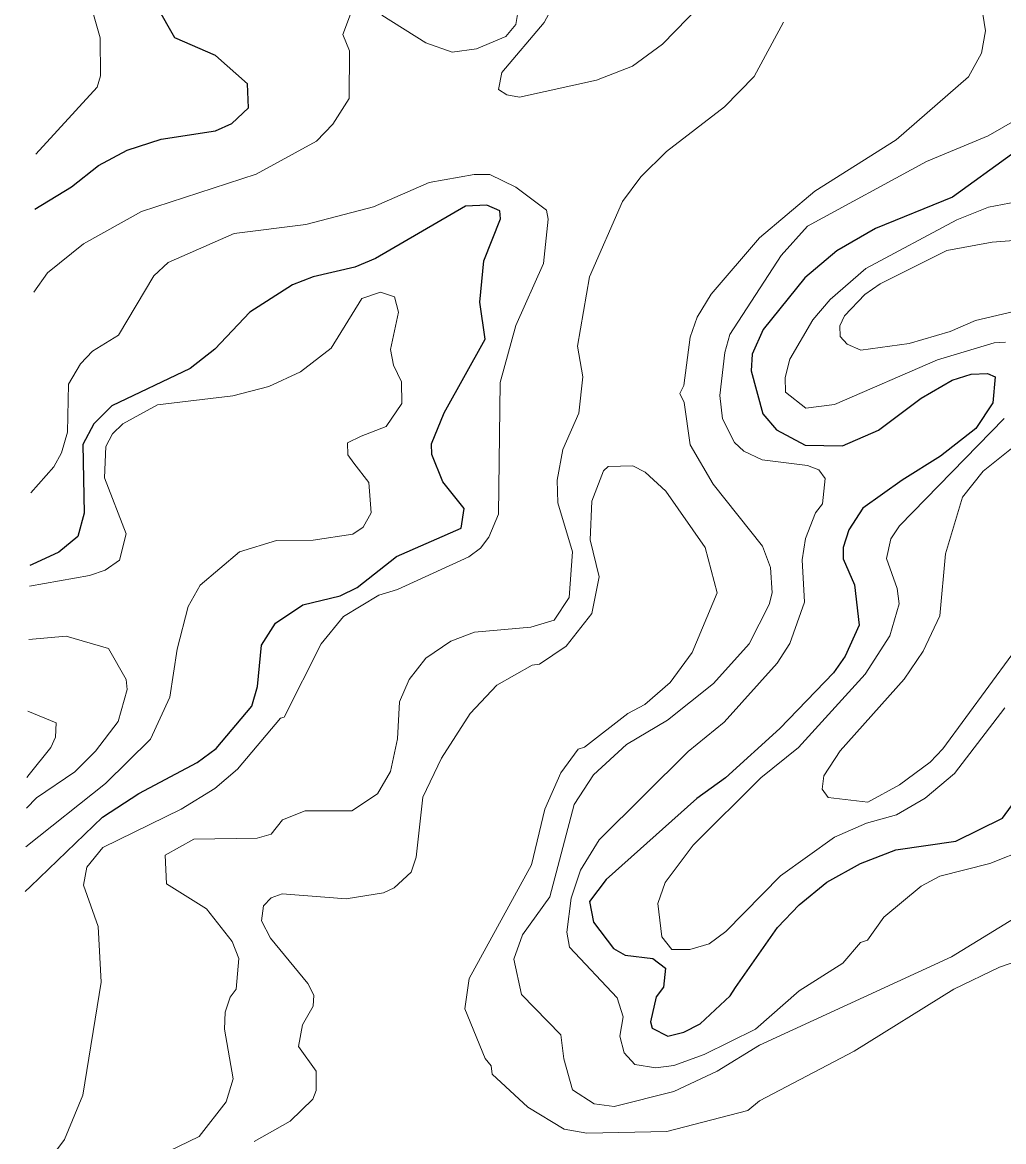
# Model space of a CAD drawing. Extents: x 763.2 to 816.8, y 7896.5 to 7952.7.
# Drawn here: x 763.254 to 765.256, y 7901.566 to 7903.849 of the extents above; entities that cross this region are included whole.
import ezdxf

# ---------------------------------------------------------------- set-up
doc = ezdxf.new("R2010")
doc.units = 0
doc.header["$LTSCALE"] = 0.064
doc.layers.add('1', color=7, linetype='Continuous', lineweight=25)
doc.layers.add('2', color=7, linetype='Continuous', lineweight=13)

msp = doc.modelspace()

# ---------------------------------------------------------------- linework, layer by layer
at = {"layer": '1'}
for points in [[(763.2795, 7903.468), (763.3538, 7903.5134), (763.409, 7903.5571), (763.4676, 7903.5888), (763.5374, 7903.6108), (763.6482, 7903.6282), (763.6816, 7903.6428), (763.7151, 7903.6749), (763.7134, 7903.7238), (763.648, 7903.7818), (763.5651, 7903.8179), (763.5291, 7903.8807)], [(765.2721, 7903.5795), (765.152, 7903.4928), (764.9949, 7903.429), (764.916, 7903.3831), (764.8507, 7903.3278), (764.7653, 7903.2229), (764.743, 7903.1722), (764.7413, 7903.1382), (764.7645, 7903.0507), (764.7924, 7903.0178), (764.851, 7902.9864), (764.9276, 7902.9854), (765.0009, 7903.0172), (765.0881, 7903.0825), (765.1514, 7903.1192), (765.1899, 7903.1313), (765.2235, 7903.1327), (765.2387, 7903.1259), (765.2338, 7903.0731), (765.1994, 7903.021), (765.1275, 7902.9641), (765.0489, 7902.915), (764.9687, 7902.858), (764.9406, 7902.8142), (764.9286, 7902.7778), (764.9286, 7902.7549), (764.9515, 7902.7015), (764.9613, 7902.6197), (764.9325, 7902.556), (764.9091, 7902.5225), (764.7992, 7902.4086), (764.6885, 7902.3079), (764.6301, 7902.2655), (764.4454, 7902.1007), (764.4114, 7902.0558), (764.4191, 7902.0136), (764.4602, 7901.9596), (764.4839, 7901.9462), (764.5405, 7901.9394), (764.5664, 7901.9194), (764.5619, 7901.8807), (764.547, 7901.8611), (764.5359, 7901.8103), (764.5387, 7901.7975), (764.571, 7901.7807), (764.6038, 7901.7888), (764.6369, 7901.8062), (764.6983, 7901.8633), (764.7089, 7901.8803), (764.7949, 7902.0026), (764.8391, 7902.049), (764.8952, 7902.095), (764.9641, 7902.1331), (765.0363, 7902.1612), (765.1584, 7902.1784), (765.2539, 7902.226), (765.2723, 7902.251)], [(763.2598, 7902.0762), (763.2703, 7902.0863), (763.4172, 7902.2277), (763.4915, 7902.2762), (763.6105, 7902.3391), (763.6491, 7902.368), (763.7221, 7902.4542), (763.7335, 7902.4945), (763.7416, 7902.5789), (763.7707, 7902.6238), (763.8259, 7902.661), (763.9023, 7902.6791), (763.9373, 7902.6963), (764.0174, 7902.7592), (764.1491, 7902.8175), (764.1554, 7902.8572), (764.1115, 7902.9117), (764.0891, 7902.9678), (764.0888, 7902.9891), (764.1144, 7903.0527), (764.1984, 7903.203), (764.1874, 7903.2782), (764.1957, 7903.3629), (764.2298, 7903.4483), (764.228, 7903.4646), (764.2016, 7903.4763), (764.1578, 7903.4744), (763.9746, 7903.3675), (763.9326, 7903.3498), (763.8471, 7903.3299), (763.8052, 7903.3138), (763.7179, 7903.2582), (763.6466, 7903.1822), (763.5964, 7903.1432), (763.4364, 7903.0669), (763.3998, 7903.0302), (763.3773, 7902.9882), (763.3803, 7902.8476), (763.3668, 7902.8004), (763.3283, 7902.7684), (763.2736, 7902.7434), (763.2692, 7902.7414)]]:
    msp.add_lwpolyline(points, dxfattribs=at)
at = {"layer": '2'}
for points in [[(763.2811, 7903.5804), (763.4066, 7903.717), (763.413, 7903.7404), (763.4129, 7903.818), (763.3801, 7903.933)], [(764.2694, 7903.8986), (764.2609, 7903.8447), (764.2406, 7903.8205), (764.1805, 7903.7956), (764.131, 7903.7886), (764.0771, 7903.8077), (763.9871, 7903.8638)], [(764.6634, 7903.9117), (764.5599, 7903.8045), (764.4987, 7903.7596), (764.4256, 7903.7311), (764.2686, 7903.6967), (764.2422, 7903.7012), (764.2252, 7903.7125), (764.2319, 7903.7473), (764.3184, 7903.8487), (764.3424, 7903.893)], [(765.2112, 7903.8831), (765.2192, 7903.8322), (765.2107, 7903.7863), (765.1845, 7903.7381), (765.037, 7903.6095), (764.8706, 7903.5052), (764.7582, 7903.4094), (764.6595, 7903.2946), (764.6311, 7903.2477), (764.6165, 7903.2073)], [(763.9235, 7903.8657), (763.9081, 7903.8246), (763.9212, 7903.791), (763.9209, 7903.6938), (763.8876, 7903.6418), (763.8542, 7903.6066), (763.7307, 7903.5399), (763.4968, 7903.4636), (763.3788, 7903.3973), (763.3049, 7903.3382), (763.2771, 7903.2991)], [(763.387, 7901.4663), (763.6146, 7901.5763), (763.6695, 7901.6472), (763.6841, 7901.6939), (763.6665, 7901.7951), (763.668, 7901.83), (763.6778, 7901.8602), (763.69, 7901.8765), (763.6957, 7901.9395), (763.6818, 7901.9738), (763.6295, 7902.0404), (763.5482, 7902.0918), (763.5454, 7902.1501), (763.6038, 7902.1827), (763.7328, 7902.1848), (763.7613, 7902.1932), (763.7849, 7902.2222), (763.8308, 7902.2403), (763.9262, 7902.2405), (763.9782, 7902.275), (764.0049, 7902.321), (764.0193, 7902.3875), (764.0232, 7902.4628), (764.0431, 7902.5089), (764.0768, 7902.5522), (764.1284, 7902.5865), (764.1765, 7902.6054), (764.2915, 7902.6153), (764.3389, 7902.6295), (764.3693, 7902.6756), (764.3761, 7902.7688), (764.3463, 7902.869), (764.345, 7902.9152), (764.3565, 7902.9776), (764.3894, 7903.0521), (764.3977, 7903.1258), (764.3864, 7903.1885), (764.4109, 7903.33), (764.4783, 7903.4836), (764.5161, 7903.5338), (764.5681, 7903.5859), (764.6866, 7903.6767), (764.7472, 7903.7387), (764.8067, 7903.8496)], [(764.8562, 7903.4334), (765.099, 7903.5656), (765.2249, 7903.6181), (765.3558, 7903.6933), (765.405, 7903.7506), (765.4281, 7903.8047)], [(763.2713, 7902.8892), (763.3178, 7902.9423), (763.3336, 7902.9709), (763.3457, 7903.0133), (763.3477, 7903.111), (763.3726, 7903.1529), (763.3967, 7903.1782), (763.4502, 7903.2113), (763.5224, 7903.3321), (763.5516, 7903.3595), (763.6862, 7903.4186), (763.8325, 7903.4366), (763.9706, 7903.4726), (764.0838, 7903.5223), (764.1758, 7903.5387), (764.208, 7903.5386), (764.2607, 7903.5128), (764.3231, 7903.4662), (764.3268, 7903.4479), (764.3171, 7903.3573), (764.261, 7903.2308), (764.2288, 7903.1145), (764.2251, 7902.8462), (764.2054, 7902.7987), (764.1887, 7902.7765), (764.1646, 7902.7591), (764.0196, 7902.6921), (763.9813, 7902.6805), (763.9089, 7902.6368), (763.8639, 7902.5812), (763.7881, 7902.4319), (763.7808, 7902.4299), (763.6926, 7902.3259), (763.6466, 7902.2865), (763.5782, 7902.2441), (763.4179, 7902.1656), (763.3857, 7902.1258), (763.3788, 7902.0889), (763.4084, 7902.0047), (763.4149, 7901.8912), (763.3771, 7901.6604), (763.3401, 7901.5703), (763.2539, 7901.4549)], [(765.2966, 7903.4861), (765.2252, 7903.4722), (765.1609, 7903.4462), (764.9752, 7903.3468), (764.9024, 7903.2841), (764.867, 7903.2426), (764.8198, 7903.1618), (764.8102, 7903.1244), (764.8109, 7903.0947), (764.8522, 7903.0624), (764.9107, 7903.0699), (765.1214, 7903.1609), (765.2366, 7903.1954), (765.2599, 7903.1968)], [(765.3032, 7902.1633), (765.2277, 7902.133), (765.1258, 7902.1072), (765.0876, 7902.0867), (765.0114, 7902.0239), (764.9785, 7901.9767), (764.9642, 7901.9717), (764.9281, 7901.9301), (764.8392, 7901.8731), (764.7496, 7901.7955), (764.6454, 7901.7434), (764.5834, 7901.7212), (764.5465, 7901.7162), (764.5037, 7901.7228), (764.4821, 7901.7468), (764.4732, 7901.7809), (764.4798, 7901.8203), (764.4678, 7901.8593), (764.3701, 7901.9628), (764.3649, 7901.9933), (764.3734, 7902.0627), (764.3925, 7902.1198), (764.4311, 7902.1814), (764.6124, 7902.3615), (764.6858, 7902.4217), (764.7943, 7902.5417), (764.8199, 7902.5823), (764.8495, 7902.6661), (764.8449, 7902.7529), (764.852, 7902.7965), (764.8721, 7902.8488), (764.8865, 7902.8673), (764.8923, 7902.9186), (764.8789, 7902.9366), (764.8561, 7902.9449), (764.7637, 7902.9565), (764.726, 7902.9743), (764.7073, 7902.9918), (764.6824, 7903.0402), (764.6772, 7903.088), (764.687, 7903.1755), (764.6977, 7903.2127), (764.8024, 7903.3733), (764.8562, 7903.4334)], [(765.3124, 7903.4072), (765.2328, 7903.4005), (765.1405, 7903.3839), (765.0045, 7903.316), (764.9729, 7903.2938), (764.9311, 7903.2506), (764.9222, 7903.2303), (764.9223, 7903.2086)], [(763.2611, 7902.1669), (763.4232, 7902.2962), (763.515, 7902.3868), (763.5547, 7902.4728), (763.5694, 7902.5707), (763.5924, 7902.6572), (763.6165, 7902.7008), (763.697, 7902.7692), (763.7721, 7902.7923), (763.8471, 7902.7927), (763.9279, 7902.805), (763.949, 7902.8196), (763.9654, 7902.8483), (763.9606, 7902.9102), (763.9302, 7902.9501), (763.9183, 7902.9669), (763.9174, 7902.9912), (763.945, 7903.005), (763.9964, 7903.0245), (764.028, 7903.0715), (764.0278, 7903.1157), (764.0114, 7903.15), (764.005, 7903.182), (764.0212, 7903.2577), (764.0135, 7903.2893), (763.9847, 7903.2988), (763.9467, 7903.2858), (763.8839, 7903.1843), (763.8214, 7903.1365), (763.7571, 7903.1061), (763.6835, 7903.087), (763.5297, 7903.069), (763.4586, 7903.0301), (763.438, 7903.0095), (763.4241, 7902.9837), (763.4217, 7902.9199), (763.4656, 7902.8061), (763.4523, 7902.7519), (763.4231, 7902.7319), (763.3909, 7902.7205), (763.2686, 7902.6993)], [(765.1987, 7903.2413), (765.2769, 7903.2593)], [(764.9223, 7903.2086), (764.937, 7903.1929), (764.9646, 7903.1805), (765.0631, 7903.1943), (765.1468, 7903.2188), (765.1987, 7903.2413)], [(764.6165, 7903.2073), (764.6033, 7903.1081), (764.5954, 7903.0918), (764.6046, 7903.0736), (764.6164, 7902.9871), (764.6634, 7902.9069)], [(765.2575, 7903.0414), (765.0436, 7902.8222), (765.0261, 7902.7955), (765.0173, 7902.7555), (765.0388, 7902.6943), (765.0433, 7902.6629), (765.024, 7902.5977), (764.9737, 7902.5195), (764.8375, 7902.3697), (764.761, 7902.3078), (764.6224, 7902.1708), (764.5657, 7902.0943), (764.5507, 7902.0514), (764.559, 7901.9834), (764.5794, 7901.9579), (764.6155, 7901.9577), (764.6551, 7901.9691), (764.6891, 7901.9944), (764.8009, 7902.1077), (764.9109, 7902.187), (764.9765, 7902.2152), (765.0376, 7902.2326), (765.0961, 7902.2668), (765.1559, 7902.3167), (765.2589, 7902.4507)], [(765.3031, 7903.0046), (765.2145, 7902.9339), (765.1724, 7902.8808), (765.1373, 7902.7647), (765.1258, 7902.6387), (765.0921, 7902.5662), (765.053, 7902.5094), (764.9225, 7902.3633), (764.8895, 7902.3117), (764.886, 7902.2849), (764.898, 7902.268), (764.9788, 7902.2585), (765.0439, 7902.2936), (765.1064, 7902.3396), (765.1323, 7902.367), (765.2732, 7902.5587)], [(764.1655, 7901.8988), (764.2925, 7902.1304), (764.32, 7902.2439), (764.3523, 7902.318), (764.3881, 7902.3667), (764.4008, 7902.3705), (764.4892, 7902.4389), (764.5242, 7902.4574), (764.5756, 7902.5023), (764.6208, 7902.5637), (764.6719, 7902.6851), (764.6472, 7902.7782), (764.5669, 7902.8929), (764.5247, 7902.9318), (764.4994, 7902.9447), (764.449, 7902.9434), (764.4399, 7902.9342), (764.4158, 7902.8724), (764.4127, 7902.7932), (764.4306, 7902.7177), (764.4157, 7902.6433), (764.3635, 7902.5763), (764.3093, 7902.54), (764.2943, 7902.5376), (764.2219, 7902.4968), (764.1676, 7902.4392), (764.1091, 7902.3482), (764.0708, 7902.2684), (764.0572, 7902.1461), (764.0471, 7902.1152), (764.0126, 7902.0837), (763.9909, 7902.0731), (763.9144, 7902.0613), (763.7838, 7902.0713), (763.7618, 7902.0628), (763.7456, 7902.0465), (763.7421, 7902.016), (763.7601, 7901.9808), (763.8362, 7901.8884), (763.8483, 7901.8647), (763.847, 7901.8419), (763.8253, 7901.8037), (763.8175, 7901.76), (763.8535, 7901.7096), (763.8533, 7901.6697), (763.8466, 7901.6522), (763.8006, 7901.6074), (763.7269, 7901.5657)], [(764.6634, 7902.9069), (764.7639, 7902.7808), (764.7806, 7902.7368), (764.7836, 7902.6853), (764.7778, 7902.6614), (764.7366, 7902.5813), (764.6639, 7902.5001), (764.5704, 7902.4253), (764.4869, 7902.3758), (764.419, 7902.3138), (764.3798, 7902.2535), (764.3304, 7902.0653), (764.2745, 7901.9873), (764.2566, 7901.938), (764.2721, 7901.8656), (764.3529, 7901.7839), (764.3586, 7901.7345), (764.3761, 7901.6712), (764.4203, 7901.6431), (764.4615, 7901.6373), (764.5833, 7901.6682), (764.6715, 7901.7093), (764.7583, 7901.7624), (765.1497, 7901.9427), (765.4182, 7902.1074)], [(763.2671, 7902.5903), (763.3435, 7902.597), (763.4295, 7902.572), (763.4656, 7902.5083), (763.4674, 7902.488), (763.4494, 7902.4229), (763.4034, 7902.3624), (763.3607, 7902.3204), (763.2825, 7902.267), (763.2622, 7902.2459)], [(763.2631, 7902.3087), (763.2678, 7902.3146), (763.312, 7902.37), (763.3212, 7902.3908), (763.3228, 7902.4201), (763.265, 7902.4442)], [(765.3624, 7901.9611), (765.2474, 7901.9215), (765.1547, 7901.8769), (764.9512, 7901.7502), (764.7582, 7901.6488), (764.7339, 7901.6292), (764.5692, 7901.5867), (764.4059, 7901.5831), (764.3594, 7901.5914), (764.2854, 7901.6361)], [(764.2854, 7901.6361), (764.2124, 7901.7033), (764.2102, 7901.7201), (764.1984, 7901.7355), (764.1564, 7901.8369), (764.1655, 7901.8988)]]:
    msp.add_lwpolyline(points, dxfattribs=at)

doc.saveas('drawing.dxf')
